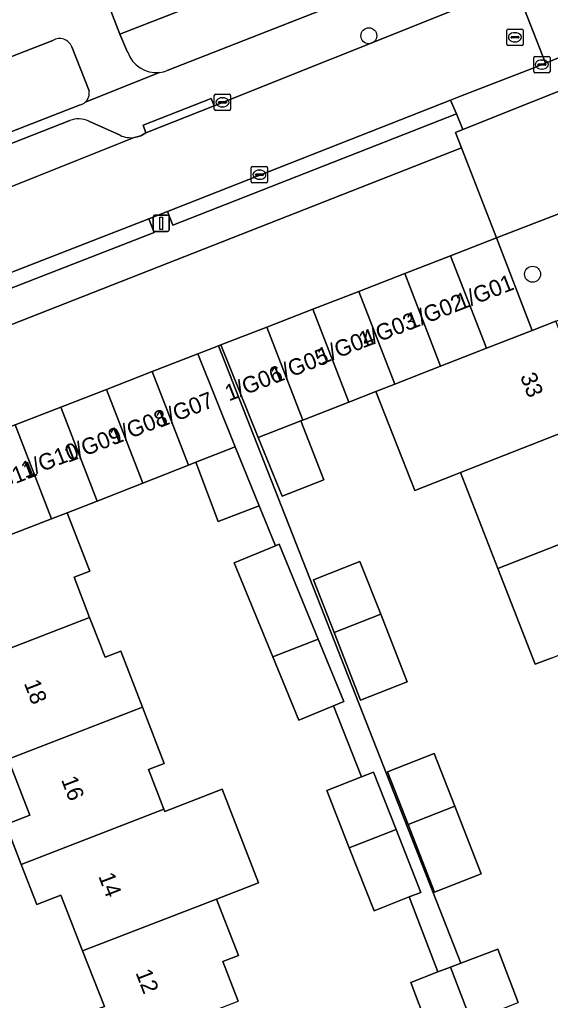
# Model space of a CAD drawing. Extents: x 159680 to 160786, y 387323 to 388340.
# Drawn here: x 160207.9 to 160240.4, y 387604.5 to 387664.5 of the extents above; entities that cross this region are included whole.
import ezdxf

# ---------------------------------------------------------------- set-up
doc = ezdxf.new("R2010")
doc.units = 0
for name, color, linetype in [('IMGEO_Boom', 7, 'Continuous'), ('IMGEO_Erf', 7, 'Continuous'), ('IMGEO_Groenvoorziening', 7, 'Continuous'), ('IMGEO_Kolk', 7, 'Continuous'), ('IMGEO_Lichtmast', 7, 'Continuous'), ('IMGEO_Pand', 7, 'Continuous'), ('IMGEO_Pand_nummerreeks', 7, 'Continuous'), ('IMGEO_Parkeervlak_open', 7, 'Continuous'), ('IMGEO_Rijbaan_lokaal_open', 7, 'Continuous'), ('IMGEO_Rioolput', 7, 'Continuous'), ('IMGEO_Voetpad_open', 7, 'Continuous')]:
    doc.layers.add(name, color=color, linetype=linetype)

msp = doc.modelspace()

# ---------------------------------------------------------------- linework, layer by layer
at = {"layer": 'IMGEO_Boom'}
for centre in [(160229.307, 387663.56), (160239.342, 387648.957)]:
    msp.add_circle(centre, 0.489, dxfattribs=at)
at = {"layer": 'IMGEO_Erf'}
for points in [[(160207.72, 387688.471), (160209.21, 387684.614), (160206.394, 387683.526), (160208.119, 387679.059), (160210.957, 387680.156), (160212.283, 387676.724), (160213.772, 387672.869), (160210.934, 387671.773), (160211.756, 387669.615), (160215.7, 387671.137), (160217.997, 387665.187), (160214.053, 387663.665), (160214.526, 387662.559)], [(160216.955, 387661.429), (160236.573, 387669.124)], [(160240.475, 387625.452), (160239.509, 387625.074), (160237.218, 387630.943), (160234.928, 387636.812), (160234.52, 387636.651), (160232.134, 387635.707), (160229.736, 387641.767), (160228.08, 387641.12), (160225.266, 387640.022), (160225.136, 387639.971), (160226.555, 387636.366), (160223.989, 387635.357), (160222.534, 387638.955), (160220.242, 387644.624), (160220.101, 387644.569), (160234.938, 387606.76), (160237.207, 387607.629), (160238.465, 387604.346)], [(160233.193, 387602.139), (160231.873, 387605.586), (160233.542, 387606.225), (160231.783, 387610.819), (160229.627, 387609.972), (160228.111, 387613.832), (160226.734, 387617.337), (160228.852, 387618.169), (160227.142, 387622.523), (160225.007, 387621.646), (160223.414, 387625.523), (160221.049, 387631.28), (160223.592, 387632.325), (160222.587, 387634.77), (160220.081, 387633.812), (160218.695, 387637.438), (160218.247, 387637.262), (160215.452, 387636.164), (160212.657, 387635.065), (160210.82, 387634.343), (160212.203, 387630.772), (160211.243, 387630.4), (160212.195, 387627.941), (160212.858, 387626.229), (160213.043, 387625.751), (160213.14, 387625.499), (160214.1, 387625.871), (160215.429, 387622.436), (160216.762, 387618.993), (160215.803, 387618.622), (160215.879, 387618.427), (160216.745, 387616.19), (160216.796, 387616.059), (160220.324, 387617.425), (160222.548, 387611.681), (160219.977, 387610.686), (160221.312, 387607.236), (160220.355, 387606.865), (160221.294, 387604.441)], [(160216.329, 387595.766), (160215, 387599.184), (160213.521, 387598.61), (160212.588, 387601.074), (160211.65, 387603.553), (160213.099, 387604.113), (160211.764, 387607.509), (160210.423, 387610.923), (160208.954, 387610.356), (160208.007, 387612.811), (160207.059, 387615.266), (160208.52, 387615.83), (160207.199, 387619.254), (160205.866, 387622.709), (160204.401, 387622.144), (160203.467, 387624.565), (160202.492, 387627.09), (160204.002, 387627.673), (160202.645, 387631.187), (160198.867, 387629.676)]]:
    msp.add_lwpolyline(points, dxfattribs=at)
for points in [[(160228.799, 387622.868), (160227.172, 387627.012), (160225.907, 387630.233), (160228.765, 387631.355), (160230.032, 387628.131), (160231.658, 387623.991)], [(160234.568, 387616.375), (160236.194, 387612.236), (160233.335, 387611.113), (160231.708, 387615.255), (160230.443, 387618.478), (160233.301, 387619.6)]]:
    msp.add_lwpolyline(points, close=True, dxfattribs=at)
for centre, radius, start, end in [((160216.288, 387663.171), 1.865, 199.1563, 275.66539), ((160216.284, 387663.194), 1.888, 275.72846, 290.83191)]:
    msp.add_arc(centre, radius, start, end, dxfattribs=at)
at = {"layer": 'IMGEO_Groenvoorziening'}
for points in [[(160209.935, 387663.278), (160202.126, 387660.246), (160188.361, 387654.934)], [(160212.159, 387660.181), (160211.104, 387662.886)], [(160189.977, 387650.903), (160211.621, 387659.326)]]:
    msp.add_lwpolyline(points, dxfattribs=at)
for points in [[(160235.065, 387657.821), (160234.621, 387657.644), (160234.992, 387656.689), (160237.135, 387651.177), (160244.543, 387654.05), (160243.78, 387656.005), (160245.475, 387656.671), (160243.572, 387661.211)], [(160244.543, 387654.05), (160237.135, 387651.177), (160239.32, 387645.516), (160240.763, 387646.08), (160246.773, 387648.334)]]:
    msp.add_lwpolyline(points, close=True, dxfattribs=at)
for centre, radius, start, end in [((160210.351, 387662.578), 0.814, 22.21615, 120.70822), ((160211.43, 387660.043), 0.742, 312.26834, 10.71171), ((160211.422, 387660.057), 0.758, 285.22102, 311.99989)]:
    msp.add_arc(centre, radius, start, end, dxfattribs=at)
at = {"layer": 'IMGEO_Kolk'}
for p, q in [((160239.41, 387661.369), (160239.41, 387662.221)), ((160239.485, 387662.295), (160240.337, 387662.295)), ((160240.411, 387662.221), (160240.411, 387661.369)), ((160239.669, 387661.789), (160239.669, 387661.801)), ((160240.107, 387661.752), (160239.709, 387661.752)), ((160239.712, 387661.838), (160240.11, 387661.838)), ((160239.898, 387662.075), (160239.923, 387662.075)), ((160240.153, 387661.801), (160240.153, 387661.789)), ((160240.337, 387661.295), (160239.485, 387661.295)), ((160239.921, 387661.515), (160239.896, 387661.515)), ((160219.836, 387659.056), (160219.836, 387659.908)), ((160219.911, 387659.982), (160220.763, 387659.982)), ((160220.837, 387659.908), (160220.837, 387659.056)), ((160220.095, 387659.476), (160220.095, 387659.488)), ((160220.533, 387659.439), (160220.135, 387659.439)), ((160220.138, 387659.525), (160220.536, 387659.525)), ((160220.324, 387659.762), (160220.349, 387659.762)), ((160220.579, 387659.488), (160220.579, 387659.476)), ((160220.763, 387658.982), (160219.911, 387658.982)), ((160220.347, 387659.202), (160220.322, 387659.202)), ((160222.1, 387654.625), (160222.1, 387655.477)), ((160222.175, 387655.551), (160223.027, 387655.551)), ((160222.359, 387655.045), (160222.359, 387655.057)), ((160222.797, 387655.008), (160222.399, 387655.008)), ((160222.402, 387655.094), (160222.8, 387655.094)), ((160222.588, 387655.331), (160222.613, 387655.331)), ((160222.843, 387655.057), (160222.843, 387655.045)), ((160223.101, 387655.477), (160223.101, 387654.625)), ((160223.027, 387654.551), (160222.175, 387654.551)), ((160222.611, 387654.771), (160222.586, 387654.771))]:
    msp.add_line(p, q, dxfattribs=at)
for points in [[(160239.41, 387661.369), (160239.41, 387662.221)], [(160239.485, 387662.295), (160240.337, 387662.295)], [(160240.411, 387662.221), (160240.411, 387661.369)], [(160240.337, 387661.295), (160239.485, 387661.295)], [(160219.836, 387659.056), (160219.836, 387659.908)], [(160219.911, 387659.982), (160220.763, 387659.982)], [(160220.837, 387659.908), (160220.837, 387659.056)], [(160220.763, 387658.982), (160219.911, 387658.982)], [(160222.1, 387654.625), (160222.1, 387655.477)], [(160222.175, 387655.551), (160223.027, 387655.551)], [(160223.101, 387655.477), (160223.101, 387654.625)], [(160223.027, 387654.551), (160222.175, 387654.551)]]:
    msp.add_lwpolyline(points, dxfattribs=at)
for centre, radius, start, end in [((160239.487, 387662.219), 0.0765, 91.55205, 178.44795), ((160239.487, 387662.219), 0.0765, 91.55205, 178.44795), ((160240.335, 387662.219), 0.0765, 1.55205, 88.44795), ((160240.335, 387662.219), 0.0765, 1.55205, 88.44795), ((160239.709, 387661.798), 0.0403, 85.87752, 175.75265), ((160239.706, 387661.788), 0.0366, 178.93798, 274.71019), ((160240.11, 387661.795), 0.043, 264.86636, 352.45326), ((160240.114, 387661.8), 0.0386, 1.73085, 96.63898), ((160239.487, 387661.371), 0.0765, 181.55205, 268.44795), ((160239.487, 387661.371), 0.0765, 181.55205, 268.44795), ((160240.335, 387661.371), 0.0765, 271.55205, 358.44795), ((160240.335, 387661.371), 0.0765, 271.55205, 358.44795), ((160219.913, 387659.906), 0.0765, 91.55205, 178.44795), ((160219.913, 387659.906), 0.0765, 91.55205, 178.44795), ((160220.761, 387659.906), 0.0765, 1.55205, 88.44795), ((160220.761, 387659.906), 0.0765, 1.55205, 88.44795), ((160220.135, 387659.485), 0.0403, 85.87752, 175.75265), ((160220.132, 387659.475), 0.0366, 178.93798, 274.71019), ((160220.536, 387659.482), 0.043, 264.86636, 352.45326), ((160220.54, 387659.487), 0.0386, 1.73085, 96.63898), ((160219.913, 387659.058), 0.0765, 181.55205, 268.44795), ((160219.913, 387659.058), 0.0765, 181.55205, 268.44795), ((160220.761, 387659.058), 0.0765, 271.55205, 358.44795), ((160220.761, 387659.058), 0.0765, 271.55205, 358.44795), ((160222.177, 387655.475), 0.0765, 91.55205, 178.44795), ((160222.177, 387655.475), 0.0765, 91.55205, 178.44795), ((160222.399, 387655.054), 0.0403, 85.87752, 175.75265), ((160222.396, 387655.044), 0.0366, 178.93798, 274.71019), ((160222.8, 387655.051), 0.043, 264.86636, 352.45326), ((160222.804, 387655.056), 0.0386, 1.73085, 96.63898), ((160223.025, 387655.475), 0.0765, 1.55205, 88.44795), ((160223.025, 387655.475), 0.0765, 1.55205, 88.44795), ((160222.177, 387654.627), 0.0765, 181.55205, 268.44795), ((160222.177, 387654.627), 0.0765, 181.55205, 268.44795), ((160223.025, 387654.627), 0.0765, 271.55205, 358.44795), ((160223.025, 387654.627), 0.0765, 271.55205, 358.44795)]:
    msp.add_arc(centre, radius, start, end, dxfattribs=at)
for centre, major_axis, ratio, start_param, end_param in [((160239.897, 387661.795), (-0.387, 0.002), 0.722429, 4.712389, 7.853982), ((160239.922, 387661.795), (-0.39, 0.002), 0.717154, 1.570796, 4.712389), ((160220.323, 387659.482), (-0.387, 0.002), 0.722429, 4.712389, 7.853982), ((160220.348, 387659.482), (-0.39, 0.002), 0.717154, 1.570796, 4.712389), ((160222.587, 387655.051), (-0.387, 0.002), 0.722429, 4.712389, 7.853982), ((160222.612, 387655.051), (-0.39, 0.002), 0.717154, 1.570796, 4.712389)]:
    msp.add_ellipse(centre, major_axis=major_axis, ratio=ratio, start_param=start_param, end_param=end_param, dxfattribs=at)
at = {"layer": 'IMGEO_Lichtmast'}
for p, q in [((160216.081, 387651.679), (160216.081, 387652.479)), ((160216.081, 387652.479), (160216.081, 387651.679)), ((160216.181, 387652.579), (160216.971, 387652.579)), ((160216.971, 387652.579), (160216.181, 387652.579)), ((160217.071, 387652.479), (160217.071, 387651.679)), ((160217.071, 387651.679), (160217.071, 387652.479)), ((160216.971, 387651.579), (160216.181, 387651.579)), ((160216.181, 387651.579), (160216.971, 387651.579))]:
    msp.add_line(p, q, dxfattribs=at)
msp.add_lwpolyline([(160216.501, 387652.454), (160216.651, 387652.454), (160216.651, 387651.704), (160216.501, 387651.704), (160216.501, 387652.454)], dxfattribs=at)
for centre, start, end in [((160216.181, 387652.479), 90, 180), ((160216.181, 387652.479), 90, 180), ((160216.971, 387652.479), 0, 90), ((160216.971, 387652.479), 360, 90), ((160216.181, 387651.679), 180, 270), ((160216.181, 387651.679), 180, 270), ((160216.971, 387651.679), 270, 0), ((160216.971, 387651.679), 270, 0)]:
    msp.add_arc(centre, 0.1, start, end, dxfattribs=at)
at = {"layer": 'IMGEO_Pand'}
for points in [[(160215.7, 387671.137), (160211.756, 387669.615), (160212.494, 387667.704), (160214.053, 387663.665), (160217.997, 387665.187)], [(160234.32, 387650.085), (160236.518, 387644.418), (160239.32, 387645.516), (160237.135, 387651.177)], [(160231.504, 387648.993), (160233.706, 387643.317), (160236.518, 387644.418), (160234.32, 387650.085)], [(160232.564, 387642.87), (160233.706, 387643.317), (160231.504, 387648.993), (160228.688, 387647.9), (160230.893, 387642.218)], [(160228.688, 387647.9), (160225.873, 387646.808), (160228.08, 387641.12), (160229.736, 387641.767), (160230.893, 387642.218)], [(160228.08, 387641.12), (160225.873, 387646.808), (160223.058, 387645.716), (160225.266, 387640.022)], [(160240.763, 387646.08), (160239.32, 387645.516), (160236.518, 387644.418), (160233.706, 387643.317), (160232.564, 387642.87), (160230.893, 387642.218), (160229.736, 387641.767), (160232.134, 387635.707), (160234.52, 387636.651), (160234.928, 387636.812), (160244.615, 387640.604), (160243.657, 387643.052), (160242.174, 387642.472)], [(160223.058, 387645.716), (160220.242, 387644.624), (160222.534, 387638.955), (160225.136, 387639.971), (160225.266, 387640.022)], [(160221.122, 387638.394), (160218.825, 387644.075), (160216.025, 387642.989), (160218.247, 387637.262), (160218.695, 387637.438)], [(160218.247, 387637.262), (160216.025, 387642.989), (160213.226, 387641.903), (160215.452, 387636.164)], [(160215.452, 387636.164), (160213.226, 387641.903), (160210.426, 387640.816), (160212.657, 387635.065)], [(160212.657, 387635.065), (160210.426, 387640.816), (160207.626, 387639.73), (160209.86, 387633.972), (160210.82, 387634.343)], [(160234.928, 387636.812), (160237.218, 387630.943), (160245.454, 387634.166), (160244.102, 387637.623), (160245.558, 387638.193), (160244.615, 387640.604)], [(160204.827, 387638.644), (160207.059, 387632.891), (160209.86, 387633.972), (160207.626, 387639.73)], [(160225.136, 387639.971), (160222.534, 387638.955), (160223.989, 387635.357), (160226.555, 387636.366)], [(160218.695, 387637.438), (160220.081, 387633.812), (160222.587, 387634.77), (160221.122, 387638.394)], [(160210.82, 387634.343), (160209.86, 387633.972), (160207.059, 387632.891), (160204.228, 387631.798), (160202.645, 387631.187), (160204.002, 387627.673), (160202.492, 387627.09), (160203.467, 387624.565), (160212.195, 387627.941), (160211.243, 387630.4), (160212.203, 387630.772)], [(160248.207, 387631.323), (160246.784, 387630.767), (160245.454, 387634.166), (160237.218, 387630.943), (160239.509, 387625.074), (160240.475, 387625.452), (160249.172, 387628.857)], [(160223.821, 387632.419), (160223.592, 387632.325), (160221.049, 387631.28), (160223.414, 387625.523), (160226.21, 387626.604)], [(160228.765, 387631.355), (160225.907, 387630.233), (160227.172, 387627.012), (160230.032, 387628.131)], [(160228.799, 387622.868), (160231.658, 387623.991), (160230.032, 387628.131), (160227.172, 387627.012)], [(160212.195, 387627.941), (160203.467, 387624.565), (160204.401, 387622.144), (160205.866, 387622.709), (160207.199, 387619.254), (160215.429, 387622.436), (160214.1, 387625.871), (160213.14, 387625.499), (160213.043, 387625.751), (160212.858, 387626.229)], [(160226.21, 387626.604), (160223.414, 387625.523), (160225.007, 387621.646), (160227.142, 387622.523), (160227.779, 387622.785)], [(160215.429, 387622.436), (160207.199, 387619.254), (160208.52, 387615.83), (160207.059, 387615.266), (160208.007, 387612.811), (160216.745, 387616.19), (160215.879, 387618.427), (160215.803, 387618.622), (160216.762, 387618.993)], [(160231.708, 387615.255), (160234.568, 387616.375), (160233.301, 387619.6), (160230.443, 387618.478)], [(160229.593, 387618.46), (160228.852, 387618.169), (160226.734, 387617.337), (160228.111, 387613.832), (160230.975, 387614.94)], [(160216.745, 387616.19), (160208.007, 387612.811), (160208.954, 387610.356), (160210.423, 387610.923), (160211.764, 387607.509), (160219.977, 387610.686), (160222.548, 387611.681), (160220.324, 387617.425), (160216.796, 387616.059)], [(160234.568, 387616.375), (160231.708, 387615.255), (160233.335, 387611.113), (160236.194, 387612.236)], [(160230.975, 387614.94), (160228.111, 387613.832), (160229.627, 387609.972), (160231.783, 387610.819), (160232.486, 387611.095)], [(160219.977, 387610.686), (160211.764, 387607.509), (160213.099, 387604.113), (160211.65, 387603.553), (160212.588, 387601.074), (160221.294, 387604.441), (160220.355, 387606.865), (160221.312, 387607.236)], [(160237.207, 387607.629), (160234.938, 387606.76), (160234.313, 387606.52), (160235.588, 387603.22), (160238.465, 387604.346)], [(160234.313, 387606.52), (160233.542, 387606.225), (160231.873, 387605.586), (160233.193, 387602.139), (160235.648, 387603.067), (160235.588, 387603.22)]]:
    msp.add_lwpolyline(points, close=True, dxfattribs=at)
at = {"layer": 'IMGEO_Parkeervlak_open'}
for points in [[(160210.973, 387658.364), (160203.991, 387655.625), (160155.591, 387636.914), (160103.815, 387616.643)], [(160214.059, 387657.462), (160212.141, 387658.333)], [(160101.294, 387613.006), (160156.486, 387634.615), (160204.886, 387653.326), (160214.931, 387657.325)]]:
    msp.add_lwpolyline(points, dxfattribs=at)
msp.add_lwpolyline([(160228.688, 387647.9), (160231.504, 387648.993), (160234.32, 387650.085), (160237.135, 387651.177), (160234.992, 387656.689), (160192.675, 387640.096), (160197.089, 387628.914), (160198.867, 387629.676), (160202.645, 387631.187), (160204.228, 387631.798), (160202.027, 387637.558), (160204.827, 387638.644), (160207.626, 387639.73), (160210.426, 387640.816), (160213.226, 387641.903), (160216.025, 387642.989), (160218.825, 387644.075), (160220.101, 387644.569), (160220.242, 387644.624), (160223.058, 387645.716), (160225.873, 387646.808)], close=True, dxfattribs=at)
for centre, radius, start, end in [((160211.52, 387656.969), 1.499, 65.53996, 111.41937), ((160214.742, 387658.963), 1.649, 245.54294, 276.59954)]:
    msp.add_arc(centre, radius, start, end, dxfattribs=at)
at = {"layer": 'IMGEO_Rijbaan_lokaal_open'}
for points in [[(160239.674, 387667.196), (160238.288, 387666.596), (160240.137, 387661.885), (160241.131, 387662.29)], [(160186.627, 387640.98), (160190.898, 387642.649), (160191.872, 387643.028), (160198.813, 387645.729), (160215.815, 387652.344), (160216.969, 387652.793), (160234.315, 387659.622), (160234.917, 387659.859), (160239.576, 387661.665), (160239.911, 387661.795), (160240.137, 387661.885), (160238.288, 387666.596), (160237.289, 387666.167), (160234.152, 387664.978), (160219.832, 387659.26), (160215.649, 387657.619), (160215.343, 387657.428), (160215.107, 387657.369), (160214.931, 387657.325), (160204.886, 387653.326), (160156.486, 387634.615), (160101.294, 387613.006), (160079.639, 387604.528)]]:
    msp.add_lwpolyline(points, dxfattribs=at)
at = {"layer": 'IMGEO_Rioolput'}
for p, q in [((160237.762, 387663.041), (160237.762, 387663.893)), ((160237.837, 387663.967), (160238.689, 387663.967)), ((160238.021, 387663.461), (160238.021, 387663.473)), ((160238.459, 387663.424), (160238.061, 387663.424)), ((160238.064, 387663.51), (160238.462, 387663.51)), ((160238.25, 387663.747), (160238.275, 387663.747)), ((160238.505, 387663.473), (160238.505, 387663.461)), ((160238.763, 387663.893), (160238.763, 387663.041)), ((160238.689, 387662.967), (160237.837, 387662.967)), ((160238.273, 387663.187), (160238.248, 387663.187))]:
    msp.add_line(p, q, dxfattribs=at)
for points in [[(160237.762, 387663.041), (160237.762, 387663.893)], [(160237.837, 387663.967), (160238.689, 387663.967)], [(160238.763, 387663.893), (160238.763, 387663.041)], [(160238.689, 387662.967), (160237.837, 387662.967)]]:
    msp.add_lwpolyline(points, dxfattribs=at)
for centre, radius, start, end in [((160237.839, 387663.891), 0.0765, 91.55205, 178.44795), ((160237.839, 387663.891), 0.0765, 91.55205, 178.44795), ((160238.061, 387663.47), 0.0403, 85.87752, 175.75265), ((160238.058, 387663.46), 0.0366, 178.93798, 274.71019), ((160238.462, 387663.467), 0.043, 264.86636, 352.45326), ((160238.466, 387663.472), 0.0386, 1.73085, 96.63898), ((160238.687, 387663.891), 0.0765, 1.55205, 88.44795), ((160238.687, 387663.891), 0.0765, 1.55205, 88.44795), ((160237.839, 387663.043), 0.0765, 181.55205, 268.44795), ((160237.839, 387663.043), 0.0765, 181.55205, 268.44795), ((160238.687, 387663.043), 0.0765, 271.55205, 358.44795), ((160238.687, 387663.043), 0.0765, 271.55205, 358.44795)]:
    msp.add_arc(centre, radius, start, end, dxfattribs=at)
for centre, major_axis, ratio, start_param, end_param in [((160238.249, 387663.467), (-0.387, 0.002), 0.722429, 4.712389, 7.853982), ((160238.274, 387663.467), (-0.39, 0.002), 0.717154, 1.570796, 4.712389)]:
    msp.add_ellipse(centre, major_axis=major_axis, ratio=ratio, start_param=start_param, end_param=end_param, dxfattribs=at)
at = {"layer": 'IMGEO_Voetpad_open'}
for points in [[(160236.573, 387669.124), (160216.955, 387661.429)], [(160214.526, 387662.559), (160214.053, 387663.665), (160212.494, 387667.704)], [(160214.931, 387657.325), (160215.107, 387657.369), (160215.343, 387657.428), (160215.649, 387657.619), (160215.469, 387658.085), (160219.652, 387659.726), (160219.832, 387659.26), (160234.152, 387664.978), (160237.289, 387666.167), (160238.288, 387666.596), (160239.674, 387667.196)], [(160188.361, 387654.934), (160202.126, 387660.246), (160209.935, 387663.278)], [(160211.104, 387662.886), (160212.159, 387660.181)], [(160241.131, 387662.29), (160240.137, 387661.885), (160239.911, 387661.795), (160239.576, 387661.665), (160234.917, 387659.859), (160234.315, 387659.622), (160234.681, 387658.784), (160235.065, 387657.821), (160243.572, 387661.211), (160245.475, 387656.671), (160243.78, 387656.005), (160244.543, 387654.05), (160246.773, 387648.334), (160269.778, 387589.373), (160270.311, 387588.007), (160278.175, 387567.852), (160280.587, 387563.955)], [(160216.472, 387661.315), (160211.929, 387659.494)], [(160211.929, 387659.494), (160216.472, 387661.315)], [(160211.621, 387659.326), (160189.977, 387650.903)], [(160192.675, 387640.096), (160234.992, 387656.689), (160234.621, 387657.644), (160235.065, 387657.821), (160234.681, 387658.784), (160217.299, 387651.956), (160216.969, 387652.793), (160215.815, 387652.344), (160216.141, 387651.505), (160199.139, 387644.89)], [(160103.815, 387616.643), (160155.591, 387636.914), (160203.991, 387655.625), (160210.973, 387658.364)], [(160212.141, 387658.333), (160214.059, 387657.462)]]:
    msp.add_lwpolyline(points, dxfattribs=at)
for points in [[(160215.649, 387657.619), (160219.832, 387659.26), (160219.652, 387659.726), (160215.469, 387658.085)], [(160234.681, 387658.784), (160234.315, 387659.622), (160216.969, 387652.793), (160217.299, 387651.956)], [(160215.815, 387652.344), (160198.813, 387645.729), (160199.139, 387644.89), (160216.141, 387651.505)], [(160220.101, 387644.569), (160218.825, 387644.075), (160221.122, 387638.394), (160222.587, 387634.77), (160223.592, 387632.325), (160223.821, 387632.419), (160226.21, 387626.604), (160227.779, 387622.785), (160227.142, 387622.523), (160228.852, 387618.169), (160229.593, 387618.46), (160230.975, 387614.94), (160232.486, 387611.095), (160231.783, 387610.819), (160233.542, 387606.225), (160234.313, 387606.52), (160234.938, 387606.76)]]:
    msp.add_lwpolyline(points, close=True, dxfattribs=at)
for centre, radius, start, end in [((160210.351, 387662.578), 0.814, 22.21615, 120.70822), ((160216.288, 387663.171), 1.865, 199.1563, 275.66539), ((160216.284, 387663.194), 1.888, 275.72846, 290.83191), ((160211.43, 387660.043), 0.742, 312.26834, 10.71171), ((160211.422, 387660.057), 0.758, 285.22102, 311.99989), ((160211.52, 387656.969), 1.499, 65.53996, 111.41937), ((160214.742, 387658.963), 1.649, 245.54294, 276.59954)]:
    msp.add_arc(centre, radius, start, end, dxfattribs=at)

# ---------------------------------------------------------------- texts
at = {"layer": 'IMGEO_Pand_nummerreeks'}
for s, rotation, p in [('1/G01', 21.30122, (160234.892, 387646.731)), ('1/G02', 21.30122, (160231.852, 387645.545)), ('1/G03', 21.30122, (160228.925, 387644.404)), ('1/G04', 21.30257, (160226.393, 387643.411)), ('1/G05', 21.30122, (160223.536, 387642.245)), ('1/G06', 21.30122, (160220.728, 387641.162)), ('33', 291.33674, (160238.561, 387642.702)), ('1/G07', 21.30122, (160216.491, 387639.536)), ('1/G08', 21.30122, (160213.67, 387638.486)), ('1/G09', 21.30122, (160210.872, 387637.4)), ('1/G10', 21.30122, (160208.235, 387636.443)), ('1/G11', 21.30122, (160205.656, 387635.331)), ('18', 291.10183, (160208.154, 387623.912)), ('16', 291.10183, (160210.434, 387618.004)), ('14', 291.10183, (160212.715, 387612.094)), ('12', 291.10183, (160214.995, 387606.186))]:
    msp.add_text(s, height=1, rotation=rotation, dxfattribs=at).set_placement(p)

doc.saveas('drawing.dxf')
